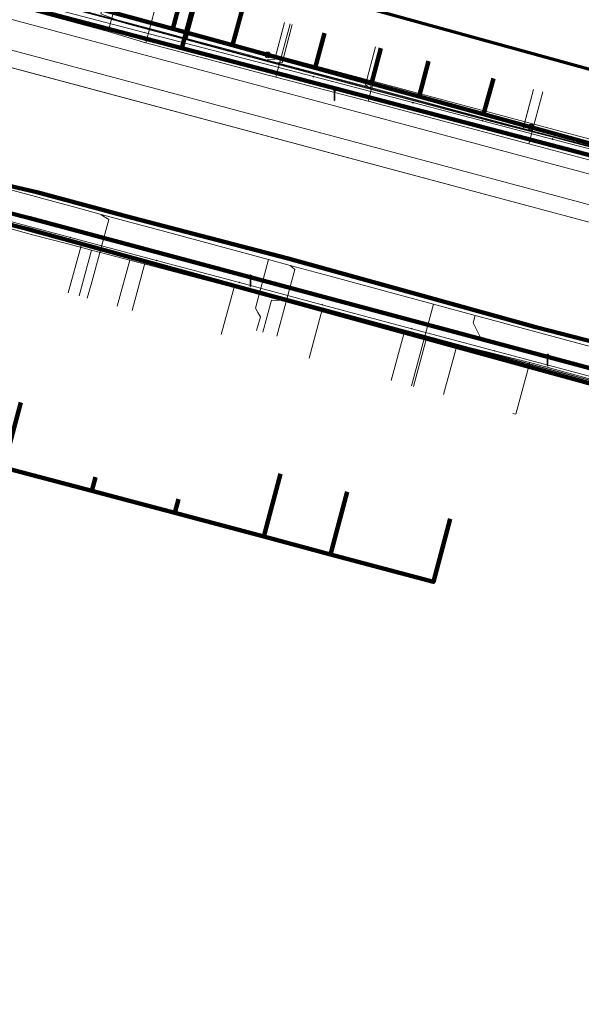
# Model space of a CAD drawing. Extents: x 152558 to 154479, y 462974 to 463683.
# Tile 255 of 638: x 153537 to 153577, y 463461 to 463531. Entities that reach past the tile are written whole.
import ezdxf
from ezdxf.lldxf.tags import DXFTag

# ---------------------------------------------------------------- set-up
doc = ezdxf.new("R2010")
doc.units = 0
doc.header["$LTSCALE"] = 0.2
doc.layers.get('0').update_dxf_attribs({"linetype": 'CONTINUOUS'})
for name, color, linetype, lineweight in [('B-RO-KL-DATA_COAXIAAL_17_ZIGGO BV-G', 90, 'KL-DATA-N', 18), ('B-RO-KL-DATA_COAXIAAL_7_ZIGGO BV-G', 90, 'KL-DATA-N', 18), ('B-RO-KL-DATA_DUCT_ZIGGO BV-G', 90, 'CONTINUOUS', 100), ('B-RO-KL-DATA_EUROFIBER NEDERLAND BV-G', 90, 'KL-DATA-N', 18), ('B-RO-KL-DATA_HULPSTUK_KPN BV-S', 90, 'CONTINUOUS', 25), ('B-RO-KL-DATA_HULPSTUK_ZIGGO BV-S', 90, 'CONTINUOUS', 25), ('B-RO-KL-DATA_KABELBED_KPN BV-G', 90, 'CONTINUOUS', 100), ('B-RO-KL-DATA_KABELBED_ZIGGO BV-G', 90, 'CONTINUOUS', 100), ('B-RO-KL-DATA_REGGEFIBER OPERATOR BV-G', 90, 'KL-DATA-N', 18), ('B-RO-KL-DATA_STEDIN NETBEHEER BV-G', 90, 'KL-DATA-N', 18), ('B-RO-KL-ET_LS_400 V_STEDIN NETBEHEER BV-G', 190, 'KL-LS-N', 18), ('B-RO-KL-ET_LS_GEMEENTE AMERSFOORT-S', 190, 'CONTINUOUS', 25), ('B-RO-KL-ET_MS_10 KV_STEDIN NETBEHEER BV-G', 130, 'KL-MS-N', 18), ('B-RO-KL-GAS_LD_KOPER_22_0.1 BAR_STEDIN NETBEHEER BV-G', 50, 'KL-GAS-LD-N', 18), ('B-RO-KL-GAS_LD_PE_32_0.1 BAR_STEDIN NETBEHEER BV-G', 50, 'KL-GAS-LD-N', 18), ('B-RO-KL-GAS_LD_PVC_110_0.1 BAR_STEDIN NETBEHEER BV-G', 50, 'KL-GAS-LD-N', 18), ('B-RO-KL-GAS_LD_PVC_160_0.1 BAR_STEDIN NETBEHEER BV-G', 50, 'KL-GAS-LD-N', 18), ('B-RO-KL-WATER_100_VITENS-G', 170, 'KL-WATER-N', 18), ('B-RO-KL-WATER_150_VITENS-G', 170, 'KL-WATER-N', 18), ('B-RO-KL-WATER_HULPSTUK_VITENS-S', 170, 'CONTINUOUS', 25), ('B-RO-OG-INFO_ORIENTATIEPOLYGOON-GV', 7, 'CONTINUOUS', 70)]:
    doc.layers.add(name, color=color, linetype=linetype, lineweight=lineweight)
doc.styles.add('NLCS-ISO', font='NLCS-ISO.ttf')
tags = doc.linetypes.add('KL-DATA-N', pattern='A,4,-1,[101,NLCS.SHX,S=0.5,R=0,X=0,Y=0],-1,4,-1,["D",Standard,S=1,R=0,X=-0.25,Y=-0.5],-1.5', length=12.5).pattern_tags.tags
tags[18] = DXFTag(74, 10)
tags = doc.linetypes.add('KL-GAS-LD-N', pattern='A,4,-1,[69,NLCS.SHX,S=0.5,R=0,X=0,Y=0],-1,4,-1,["L",Standard,S=1,R=0,X=0.25,Y=-0.5],-2', length=13).pattern_tags.tags
tags[18] = DXFTag(74, 10)
tags = doc.linetypes.add('KL-LS-N', pattern='A,4,-1,[103,NLCS.SHX,S=0.75,R=0,X=0,Y=0],-1,4,-1,["L",Standard,S=1,R=0,X=0,Y=-0.5],-2', length=13).pattern_tags.tags
tags[18] = DXFTag(74, 10)
tags = doc.linetypes.add('KL-MS-N', pattern='A,4,-1,[103,NLCS.SHX,S=0.75,R=0,X=0,Y=0],-1,4,-1,["M",Standard,S=1,R=0,X=0,Y=-0.5],-2', length=13).pattern_tags.tags
tags[18] = DXFTag(74, 10)
doc.linetypes.add('KL-WATER-N', pattern='A,7,-0.5,[168,NLCS.SHX,S=0.75,R=0,X=0.75,Y=0],-2', length=9.5)

# ---------------------------------------------------------------- blocks, each defined once
blk = doc.blocks.new('SKL-WTB_HULP_OVERLENGTE-SO')
at = {"color": 0, "linetype": 'ByBlock', "lineweight": 18}
for centre, radius in [((0, 0), 1), ((-0.42, 0), 0.417), ((0.42, 0), 0.417)]:
    blk.add_circle(centre, radius, dxfattribs=at)
at = {"color": 0, "linetype": 'ByBlock', "lineweight": 18, "style": 'NLCS-ISO', "flags": 1}
for tag, p in [('TYPE', (1.5, 0)), ('OMSCHRIJVING', (1.5, -3)), ('LABEL', (1.5, -1.5))]:
    blk.add_attdef(tag, p, '', height=1, dxfattribs=at)
blk = doc.blocks.new('SKL-WTB_HULP_OVERIG-SO')
at = {"color": 0, "linetype": 'ByBlock', "lineweight": 18}
for points in [[(-0.14, 0.14), (0.14, -0.14)], [(0.14, 0.14), (-0.14, -0.14)]]:
    blk.add_lwpolyline(points, dxfattribs=at)
at = {"color": 0, "linetype": 'ByBlock', "lineweight": 18, "style": 'NLCS-ISO', "flags": 1}
for tag, p in [('TYPE', (1.5, 0)), ('OMSCHRIJVING', (1.5, -3)), ('LABEL', (1.5, -1.5))]:
    blk.add_attdef(tag, p, '', height=1, dxfattribs=at)
blk = doc.blocks.new('SKL-WTB_HULP_MOF-SO')
at = {"linetype": 'ByBlock', "lineweight": 18}
h = blk.add_hatch(color=0, dxfattribs=at)
h.dxf.hatch_style = 1
h.paths.add_polyline_path([(-0.5625, 0, 1), (0.5625, 0, 1)])
at = {"color": 0, "linetype": 'ByBlock', "lineweight": 18}
blk.add_circle((0, 0), 0.5625, dxfattribs=at)
at = {"color": 0, "linetype": 'ByBlock', "lineweight": 18, "style": 'NLCS-ISO', "flags": 1}
for tag, p in [('TYPE', (1.5, 0)), ('OMSCHRIJVING', (1.5, -3)), ('LABEL', (1.5, -1.5))]:
    blk.add_attdef(tag, p, '', height=1, dxfattribs=at)
blk = doc.blocks.new('SKL-ET_LS_MAST-SO')
for p, q in [((-0.05, 2.07), (0.05, 2.07)), ((-0.05, -2), (0.05, -2))]:
    blk.add_line(p, q)
for points in [[(-0.18, 1.76), (-0.22, 1.76), (-0.22, 1.84), (-0.18, 1.84), (-0.18, 1.79)], [(-0.18, 1.49), (-0.22, 1.49), (-0.22, 1.57), (-0.18, 1.57), (-0.18, 1.52)], [(-0.18, 1.79), (-0.05, 1.79)], [(-0.18, 1.76), (-0.05, 1.76)], [(-0.18, 1.52), (-0.05, 1.52)], [(-0.18, 1.49), (-0.05, 1.49)], [(-0.05, -2), (-0.05, 2.07)], [(0.05, -2), (0.05, 2.07)], [(0.18, 1.92), (0.05, 1.92)], [(0.18, 1.89), (0.05, 1.89)], [(0.18, 1.66), (0.05, 1.66)], [(0.18, 1.63), (0.05, 1.63)], [(0.18, 1.39), (0.05, 1.39)], [(0.18, 1.36), (0.05, 1.36)], [(0.18, 1.89), (0.22, 1.89), (0.22, 1.97), (0.18, 1.97), (0.18, 1.92)], [(0.18, 1.63), (0.22, 1.63), (0.22, 1.71), (0.18, 1.71), (0.18, 1.66)], [(0.18, 1.36), (0.22, 1.36), (0.22, 1.44), (0.18, 1.44), (0.18, 1.39)]]:
    blk.add_lwpolyline(points)

msp = doc.modelspace()

# ---------------------------------------------------------------- linework, layer by layer
at = {"layer": 'B-RO-KL-DATA_COAXIAAL_17_ZIGGO BV-G', "flags": 128}
msp.add_lwpolyline([(153460.543, 463559.799), (153460.36, 463559.108), (153460.146, 463558.302), (153459.007, 463554.013), (153461.277, 463553.535), (153462.96, 463553.181), (153465.008, 463552.636), (153468.737, 463551.748), (153465.008, 463552.636), (153462.96, 463553.181), (153468.737, 463551.748), (153500, 463543.431), (153534.946, 463533.938), (153539.861, 463532.588), (153548.009, 463530.349), (153552.228, 463529.19), (153554.713, 463528.508), (153558.063, 463527.588), (153562.045, 463526.494), (153565.421, 463525.566), (153569.987, 463524.312), (153573.332, 463523.393), (153579.649, 463521.657), (153582.8, 463520.792), (153584.722, 463520.292), (153592.754, 463518.204), (153599.798, 463516.373), (153606.598, 463514.606), (153613.365, 463512.847), (153619.54, 463511.242), (153621.618, 463510.702), (153631.406, 463508.131), (153639.896, 463505.901), (153641.54, 463505.469), (153640.046, 463500), (153637.218, 463489.648), (153647.3, 463486.861), (153656.665, 463484.439), (153661.594, 463483.165), (153667.703, 463481.586), (153673.812, 463480.006), (153680.615, 463478.247), (153682.664, 463477.717), (153685.747, 463476.912), (153695.49, 463473.95), (153697.064, 463473.539), (153697.462, 463473.435), (153697.741, 463473.362), (153697.779, 463473.352), (153704.065, 463471.708), (153708.833, 463470.461), (153710.32, 463470.072), (153711.073, 463469.875), (153713.316, 463469.289), (153713.355, 463469.439), (153718.535, 463468.148), (153720.185, 463467.737), (153721.096, 463467.51), (153721.874, 463467.316), (153721.915, 463467.303), (153723.423, 463466.848), (153723.494, 463466.826), (153728.027, 463465.704), (153731.055, 463464.954), (153731.49, 463464.846), (153735.499, 463463.854), (153735.673, 463463.756), (153735.831, 463463.635), (153735.972, 463463.493), (153736.092, 463463.334), (153736.653, 463463.187), (153736.734, 463463.165), (153737.435, 463462.982), (153737.751, 463462.899), (153737.708, 463462.736), (153737.743, 463462.727), (153737.68, 463462.485), (153737.649, 463462.364), (153737.617, 463462.243), (153737.459, 463461.635), (153737.528, 463461.622)], dxfattribs=at)
at = {"layer": 'B-RO-KL-DATA_COAXIAAL_7_ZIGGO BV-G', "flags": 128}
for points in [[(153632.428, 463511.935), (153631.406, 463508.131), (153621.618, 463510.702), (153619.54, 463511.242), (153613.365, 463512.847), (153606.598, 463514.606), (153599.798, 463516.373), (153592.754, 463518.204), (153584.722, 463520.292), (153582.8, 463520.792), (153579.649, 463521.657), (153573.332, 463523.393), (153569.987, 463524.312), (153565.421, 463525.566), (153562.045, 463526.494), (153558.063, 463527.588), (153558.736, 463530.038)], [(153632.428, 463511.935), (153631.406, 463508.131), (153621.618, 463510.702), (153619.54, 463511.242), (153613.365, 463512.847), (153606.598, 463514.606), (153599.798, 463516.373), (153592.754, 463518.204), (153584.722, 463520.292), (153582.8, 463520.792), (153579.649, 463521.657), (153573.332, 463523.393), (153569.987, 463524.312), (153565.421, 463525.566), (153566.091, 463528.061)], [(153632.428, 463511.935), (153631.406, 463508.131), (153621.618, 463510.702), (153619.54, 463511.242), (153613.365, 463512.847), (153606.598, 463514.606), (153599.798, 463516.373), (153592.754, 463518.204), (153584.722, 463520.292), (153582.8, 463520.792), (153579.649, 463521.657), (153573.332, 463523.393), (153569.987, 463524.312), (153570.678, 463526.828)], [(153502.102, 463497.544), (153502.531, 463496.375), (153505.359, 463499.416), (153511.846, 463493.496), (153519.639, 463485.693), (153529.607, 463495.649), (153530.953, 463500.702), (153536.041, 463499.347), (153537.263, 463503.936)], [(153502.102, 463497.544), (153502.531, 463496.375), (153505.359, 463499.416), (153511.846, 463493.496), (153519.639, 463485.693), (153529.607, 463495.649), (153530.953, 463500.702), (153536.041, 463499.347), (153542.29, 463497.683), (153548.142, 463496.125), (153554.431, 463494.45), (153559.164, 463493.189), (153560.346, 463497.628)], [(153502.102, 463497.544), (153502.531, 463496.375), (153505.359, 463499.416), (153511.846, 463493.496), (153519.639, 463485.693), (153529.607, 463495.649), (153530.953, 463500.702), (153536.041, 463499.347), (153542.29, 463497.683), (153542.55, 463498.656)], [(153567.623, 463495.699), (153566.439, 463491.252), (153559.164, 463493.189), (153554.431, 463494.45), (153548.142, 463496.125), (153542.29, 463497.683), (153536.041, 463499.347), (153530.953, 463500.702), (153529.607, 463495.649), (153519.639, 463485.693), (153511.846, 463493.496), (153505.359, 463499.416), (153502.531, 463496.375), (153502.102, 463497.544)], [(153548.404, 463497.107), (153548.142, 463496.125), (153542.29, 463497.683), (153536.041, 463499.347), (153530.953, 463500.702), (153529.607, 463495.649), (153519.639, 463485.693), (153511.846, 463493.496), (153505.359, 463499.416), (153502.531, 463496.375), (153502.102, 463497.544)], [(153502.102, 463497.544), (153502.531, 463496.375), (153505.359, 463499.416), (153511.846, 463493.496), (153519.639, 463485.693), (153529.607, 463495.649), (153530.953, 463500.702), (153536.041, 463499.347), (153542.29, 463497.683), (153548.142, 463496.125), (153554.431, 463494.45), (153555.614, 463498.892)]]:
    msp.add_lwpolyline(points, dxfattribs=at)
at = {"layer": 'B-RO-KL-DATA_DUCT_ZIGGO BV-G', "flags": 128}
for points in [[(153704.065, 463471.708), (153697.779, 463473.352), (153695.49, 463473.95), (153685.747, 463476.912), (153680.615, 463478.247), (153673.812, 463480.006), (153667.703, 463481.586), (153661.594, 463483.165), (153656.665, 463484.439), (153647.3, 463486.861), (153637.218, 463489.648), (153636.424, 463489.867), (153617.456, 463495.112), (153617.377, 463494.828), (153597.387, 463499.984), (153597.438, 463499.818), (153590.04, 463501.828), (153537.693, 463516.201), (153526.197, 463519.103)], [(153704.065, 463471.708), (153697.779, 463473.352), (153695.49, 463473.95), (153685.747, 463476.912), (153680.615, 463478.247), (153673.812, 463480.006), (153667.703, 463481.586), (153661.594, 463483.165), (153656.665, 463484.439), (153647.3, 463486.861), (153637.218, 463489.648), (153636.424, 463489.867), (153635.898, 463489.548), (153634.549, 463489.92), (153629.082, 463491.428), (153619.326, 463494.325), (153617.377, 463494.828), (153597.387, 463499.984), (153597.438, 463499.818), (153590.04, 463501.828), (153537.693, 463516.201), (153526.197, 463519.103)], [(153526.197, 463519.103), (153537.693, 463516.201), (153590.04, 463501.828), (153597.438, 463499.818), (153597.387, 463499.984), (153617.377, 463494.828), (153619.326, 463494.325), (153629.082, 463491.428), (153634.549, 463489.92), (153635.898, 463489.548), (153636.424, 463489.867), (153637.218, 463489.648), (153647.3, 463486.861), (153656.665, 463484.439), (153661.594, 463483.165), (153667.703, 463481.586), (153673.812, 463480.006), (153680.615, 463478.247), (153685.747, 463476.912), (153695.49, 463473.95), (153697.779, 463473.352), (153704.065, 463471.708)], [(153526.197, 463519.103), (153537.693, 463516.201), (153590.04, 463501.828), (153597.438, 463499.818), (153597.387, 463499.984), (153617.377, 463494.828), (153619.326, 463494.325), (153629.082, 463491.428), (153634.549, 463489.92), (153635.898, 463489.548), (153636.424, 463489.867), (153637.218, 463489.648), (153647.3, 463486.861), (153656.665, 463484.439), (153661.594, 463483.165), (153667.703, 463481.586), (153673.812, 463480.006), (153680.615, 463478.247), (153685.747, 463476.912), (153695.49, 463473.95), (153697.779, 463473.352), (153704.065, 463471.708)], [(153526.197, 463519.103), (153537.693, 463516.201), (153590.04, 463501.828), (153597.438, 463499.818), (153597.387, 463499.984), (153617.377, 463494.828), (153619.326, 463494.325), (153629.082, 463491.428), (153634.549, 463489.92), (153635.898, 463489.548), (153636.424, 463489.867), (153637.218, 463489.648), (153647.3, 463486.861), (153656.665, 463484.439), (153661.594, 463483.165), (153667.703, 463481.586), (153673.812, 463480.006), (153680.615, 463478.247), (153685.747, 463476.912), (153695.49, 463473.95), (153697.779, 463473.352), (153704.065, 463471.708)], [(153704.065, 463471.708), (153697.779, 463473.352), (153695.49, 463473.95), (153685.747, 463476.912), (153680.615, 463478.247), (153673.812, 463480.006), (153667.703, 463481.586), (153661.594, 463483.165), (153656.665, 463484.439), (153647.3, 463486.861), (153637.218, 463489.648), (153636.424, 463489.867), (153635.898, 463489.548), (153634.549, 463489.92), (153629.082, 463491.428), (153619.326, 463494.325), (153617.377, 463494.828), (153597.387, 463499.984), (153597.438, 463499.818), (153590.04, 463501.828), (153537.693, 463516.201), (153526.197, 463519.103)], [(153526.197, 463519.103), (153537.693, 463516.201), (153590.04, 463501.828), (153597.438, 463499.818), (153597.387, 463499.984), (153617.377, 463494.828), (153617.456, 463495.112), (153636.424, 463489.867), (153637.218, 463489.648), (153647.3, 463486.861), (153656.665, 463484.439), (153661.594, 463483.165), (153667.703, 463481.586), (153673.812, 463480.006), (153680.615, 463478.247), (153685.747, 463476.912), (153695.49, 463473.95), (153697.779, 463473.352), (153704.065, 463471.708)], [(153704.065, 463471.708), (153697.779, 463473.352), (153695.49, 463473.95), (153685.747, 463476.912), (153680.615, 463478.247), (153673.812, 463480.006), (153667.703, 463481.586), (153661.594, 463483.165), (153656.665, 463484.439), (153647.3, 463486.861), (153637.218, 463489.648), (153636.424, 463489.867), (153635.898, 463489.548), (153634.549, 463489.92), (153629.082, 463491.428), (153619.326, 463494.325), (153617.377, 463494.828), (153597.387, 463499.984), (153597.438, 463499.818), (153590.04, 463501.828), (153537.693, 463516.201), (153526.197, 463519.103)], [(153704.065, 463471.708), (153697.779, 463473.352), (153695.49, 463473.95), (153685.747, 463476.912), (153680.615, 463478.247), (153673.812, 463480.006), (153667.703, 463481.586), (153661.594, 463483.165), (153656.665, 463484.439), (153647.3, 463486.861), (153637.218, 463489.648), (153636.424, 463489.867), (153635.898, 463489.548), (153634.549, 463489.92), (153629.082, 463491.428), (153619.326, 463494.325), (153617.377, 463494.828), (153597.387, 463499.984), (153597.438, 463499.818), (153590.04, 463501.828), (153537.693, 463516.201), (153526.197, 463519.103)], [(153704.065, 463471.708), (153697.779, 463473.352), (153695.49, 463473.95), (153685.747, 463476.912), (153680.615, 463478.247), (153673.812, 463480.006), (153667.703, 463481.586), (153661.594, 463483.165), (153656.665, 463484.439), (153647.3, 463486.861), (153637.218, 463489.648), (153636.424, 463489.867), (153635.898, 463489.548), (153634.549, 463489.92), (153629.082, 463491.428), (153619.326, 463494.325), (153617.377, 463494.828), (153597.387, 463499.984), (153597.438, 463499.818), (153590.04, 463501.828), (153537.693, 463516.201), (153526.197, 463519.103)], [(153704.065, 463471.708), (153697.779, 463473.352), (153695.49, 463473.95), (153685.747, 463476.912), (153680.615, 463478.247), (153673.812, 463480.006), (153667.703, 463481.586), (153661.594, 463483.165), (153656.665, 463484.439), (153647.3, 463486.861), (153637.218, 463489.648), (153636.424, 463489.867), (153635.898, 463489.548), (153634.549, 463489.92), (153629.082, 463491.428), (153619.326, 463494.325), (153617.377, 463494.828), (153597.387, 463499.984), (153597.438, 463499.818), (153590.04, 463501.828), (153537.693, 463516.201), (153526.197, 463519.103)]]:
    msp.add_lwpolyline(points, dxfattribs=at)
at = {"layer": 'B-RO-KL-DATA_EUROFIBER NEDERLAND BV-G', "flags": 128}
msp.add_lwpolyline([(153121.5, 463384.9), (153118.7, 463385.3), (153112.3, 463387), (153111.1, 463387.4), (153110.2, 463388.1), (153110.6, 463390.3), (153112.1, 463396.3), (153113.1, 463402.8), (153113.3, 463406.2), (153112.9, 463407.3), (153112.9, 463413.6), (153112, 463421.3), (153109.9, 463428.3), (153107.1, 463435.7), (153103.8, 463442.4), (153099.1, 463449.1), (153096, 463452.3), (153095, 463454.7), (153091.2, 463458.4), (153090.7, 463459.4), (153088.4, 463461), (153067.9, 463474.2), (153053.1, 463483.3), (153038.5, 463492.6), (153043.8, 463501), (153043.8, 463501.4), (153037.9, 463505.5), (153029.7, 463510.5), (153009.1, 463523.3), (153002.1, 463528), (152977.7, 463543.5), (152974.3, 463546.2), (152971.2, 463550.5), (152969, 463555.7), (152968.3, 463559.4), (152966.8, 463570.2), (152964.1, 463591.5), (152962.6, 463604.2), (152960.9, 463617.6), (152960.6, 463619.3), (152959.2, 463630.8), (152957.4, 463644.6), (152957.3, 463646.4), (152961.1, 463649), (152966, 463650.4), (152979, 463654.6), (152994.9, 463659.6), (152998.1, 463658.9), (153005.8, 463659.7), (153008.3, 463661), (153013.2, 463661.1), (153014.8, 463661.3), (153017.6, 463662.4), (153026.3, 463662.8), (153030.7, 463662.6), (153037.6, 463661.8), (153046.8, 463660.4), (153057.3, 463657.7), (153068.9, 463653.5), (153083.7, 463647.9), (153094.5, 463643.5), (153097.3, 463642.9), (153103.9, 463640.4), (153111.5, 463636.9), (153126.6, 463631.2), (153152.7, 463621), (153154.4, 463620.5), (153156.3, 463619.7), (153157.9, 463618.3), (153158.4, 463617.1), (153158, 463614.3), (153158, 463614), (153158.3, 463613.7), (153163.5, 463612.2), (153164.6, 463612.6), (153165.6, 463614.8), (153167, 463615.6), (153168.6, 463615.3), (153187.9, 463610), (153271.4, 463587.6), (153289.4, 463583), (153318.1, 463575.1), (153319.2, 463574.9), (153319.4, 463573.8), (153318.8, 463570), (153319.2, 463569.4), (153320, 463569.1), (153326.4, 463567.3), (153327, 463568.4), (153327.6, 463571.1), (153329, 463572.2), (153329.4, 463572.2), (153356.9, 463564.7), (153365.6, 463562.5), (153366, 463562.5), (153368.7, 463561.9), (153371.2, 463561), (153372.2, 463560.9), (153381.9, 463558.3), (153386.8, 463556.9), (153429.8, 463545.3), (153435.7, 463543.5), (153486.6, 463529.8), (153500.6, 463525.9), (153520.2, 463521), (153578.3, 463505.3), (153611.1, 463496.7), (153617.8, 463494.8), (153679.4, 463478.2), (153685.9, 463476.3), (153687.1, 463475), (153687.5, 463473.8), (153686.8, 463471.6), (153686.4, 463469.8), (153686.8, 463469.3), (153687.4, 463470.1), (153687.5, 463472.1), (153692.084, 463495.773)], dxfattribs=at)
at = {"layer": 'B-RO-KL-DATA_KABELBED_KPN BV-G', "flags": 128}
for points in [[(153534.594, 463532.686), (153548.647, 463528.993), (153579.546, 463520.872), (153579.747, 463520.819), (153582.601, 463520.069), (153625.41, 463508.381), (153628.348, 463507.621)], [(153548.647, 463528.993), (153549.577, 463532.5)], [(153685.074, 463477.601), (153682.79, 463478.201), (153673.235, 463480.736), (153629.797, 463492.263), (153620.769, 463494.698), (153615.136, 463496.217), (153601.12, 463500), (153590.076, 463502.98), (153537.903, 463516.973), (153520.871, 463521.268), (153500.281, 463526.798), (153500, 463526.873), (153491.802, 463529.075), (153490.368, 463529.46), (153489.22, 463529.768)], [(153499.998, 463529.05), (153500.091, 463529.026), (153508.556, 463525.468), (153513.696, 463525.856), (153522.452, 463522.938), (153531.955, 463520.28), (153538.395, 463518.808), (153545.123, 463516.999), (153556.152, 463514.12), (153573.673, 463509.251), (153589.386, 463505.238), (153596.692, 463503.373), (153605.758, 463501.058), (153608.654, 463500.27)]]:
    msp.add_lwpolyline(points, dxfattribs=at)
at = {"layer": 'B-RO-KL-DATA_KABELBED_ZIGGO BV-G', "flags": 128}
for points in [[(153548.655, 463532.753), (153548.009, 463530.349)], [(153548.009, 463530.349), (153539.861, 463532.588)], [(153552.228, 463529.19), (153552.893, 463531.609)], [(153552.228, 463529.19), (153548.009, 463530.349)], [(153558.063, 463527.588), (153558.736, 463530.038)], [(153554.713, 463528.508), (153552.228, 463529.19)], [(153562.711, 463528.974), (153562.045, 463526.494)], [(153558.063, 463527.588), (153554.713, 463528.508)], [(153566.091, 463528.061), (153565.421, 463525.566)], [(153562.045, 463526.494), (153558.063, 463527.588)], [(153565.421, 463525.566), (153562.045, 463526.494)], [(153569.987, 463524.312), (153570.678, 463526.828)], [(153569.987, 463524.312), (153565.421, 463525.566)], [(153573.332, 463523.393), (153569.987, 463524.312)], [(153579.649, 463521.657), (153573.332, 463523.393)], [(153526.197, 463519.103), (153537.693, 463516.201), (153590.04, 463501.828)], [(153537.263, 463503.936), (153536.041, 463499.347)], [(153542.29, 463497.683), (153536.041, 463499.347)], [(153542.55, 463498.656), (153542.29, 463497.683)], [(153555.614, 463498.892), (153554.431, 463494.45)], [(153548.142, 463496.125), (153542.29, 463497.683)], [(153560.346, 463497.628), (153559.164, 463493.189)], [(153548.404, 463497.107), (153548.142, 463496.125)], [(153554.431, 463494.45), (153548.142, 463496.125)], [(153567.623, 463495.699), (153566.439, 463491.252), (153559.164, 463493.189)], [(153559.164, 463493.189), (153554.431, 463494.45)]]:
    msp.add_lwpolyline(points, dxfattribs=at)
at = {"layer": 'B-RO-KL-DATA_REGGEFIBER OPERATOR BV-G', "flags": 128}
for points in [[(153140, 463381), (153138.4, 463380.7), (153121.4, 463384.1), (153118.7, 463385.3), (153117.1, 463385.7), (153112.3, 463387), (153111.1, 463387.4), (153110.2, 463388.1), (153110.6, 463390.3), (153112.1, 463396.3), (153112.9, 463401.5), (153113.1, 463402.8), (153113.3, 463406.2), (153112.9, 463407.3), (153112.9, 463411.3), (153112.9, 463413.6), (153112, 463421.3), (153109.9, 463428.3), (153107.4, 463434.8), (153107.1, 463435.7), (153103.8, 463442.4), (153103.5, 463442.9), (153099.1, 463449.1), (153096.6, 463452.6), (153095, 463454.7), (153092.7, 463456.9), (153091.2, 463458.4), (153090.7, 463459.4), (153088.4, 463461), (153082.5, 463464.8), (153082.1, 463465.1), (153076.7, 463468.6), (153069.4, 463473.2), (153067.6, 463473.8), (153060.6, 463478.7), (153053.1, 463483.3), (153044.5, 463488.8), (153038.5, 463492.6), (153038.9, 463493.3), (153043.2, 463500), (153043.8, 463501), (153043.8, 463501.4), (153040.5, 463503.7), (153037.9, 463505.5), (153029.7, 463510.5), (153009.1, 463523.3), (153002.1, 463528), (152991.4, 463534.8), (152977.7, 463543.5), (152974.3, 463546.2), (152971.2, 463550.5), (152969, 463555.7), (152968.3, 463559.4), (152966.8, 463570.2), (152966.5, 463572.7), (152966, 463577), (152965.4, 463581.3), (152964.9, 463585.6), (152964.4, 463589.9), (152964.1, 463591.5), (152962.6, 463604.2), (152960.7, 463618.5), (152960.6, 463619.3), (152959.1, 463631.7), (152958.8, 463633.6), (152957.4, 463644.6), (152957.4, 463645.5), (152957.3, 463646.4), (152957.8, 463646.6), (152959.3, 463646.9), (152959.9, 463647), (152960.4, 463646.6), (152960.4, 463646.9), (152960.4, 463648.3), (152961.1, 463649), (152966, 463650.4), (152979, 463654.6), (152994.9, 463659.6), (152996, 463659.4), (152998.1, 463658.9), (153003.5, 463659.5), (153005.8, 463659.7), (153008.3, 463661), (153013.2, 463661.1), (153014.8, 463661.3), (153017.6, 463662.4), (153026.3, 463662.8), (153030.8, 463662.5), (153037.6, 463661.8), (153046.8, 463660.4), (153057.3, 463657.7), (153063.3, 463655.5), (153083.7, 463647.9), (153094.5, 463643.5), (153096.2, 463643.1), (153097.3, 463642.9), (153098.1, 463642.6), (153103.9, 463640.4), (153106.4, 463639.2), (153113, 463636.4), (153130.3, 463629.7), (153146.5, 463623.4), (153152.7, 463621), (153154.4, 463620.5), (153156.3, 463619.7), (153156.6, 463619.4), (153157.9, 463618.3), (153158.4, 463617.1), (153158, 463614.3), (153158, 463614), (153158.3, 463613.7), (153163.5, 463612.2), (153164.6, 463612.6), (153165.6, 463614.8), (153167, 463615.6), (153168.6, 463615.3), (153187.9, 463610), (153209.5, 463604.2), (153244.2, 463594.8), (153247.7, 463593.9), (153272.9, 463587.2), (153287.4, 463583.5), (153310.9, 463577.1), (153318.1, 463575.1), (153319.2, 463574.9), (153319.4, 463573.8), (153319, 463571.1), (153318.8, 463570), (153319.2, 463569.4), (153320, 463569.1), (153325.9, 463567.4), (153326.4, 463567.3), (153326.7, 463567.9), (153327, 463568.4), (153327.6, 463571.1), (153329, 463572.2), (153329.4, 463572.2), (153331.9, 463571.6), (153353.8, 463565.6), (153365.6, 463562.5), (153366, 463562.5), (153368.7, 463561.9), (153371.2, 463561), (153372.2, 463560.9), (153381.9, 463558.3), (153386.8, 463556.9), (153387.6, 463556.7), (153411.5, 463550.2), (153432.6, 463544.5), (153435.7, 463543.5), (153444.9, 463541), (153459.6, 463537.1), (153486.6, 463529.8), (153494.7, 463527.5), (153500.6, 463525.9), (153520.2, 463521), (153536.3, 463516.6), (153578.3, 463505.3), (153611.1, 463496.7), (153617.8, 463494.8), (153629.3, 463491.7), (153642.5, 463488.1), (153659.8, 463483.5), (153679.4, 463478.2), (153685.9, 463476.3), (153687.1, 463475), (153687.5, 463473.8), (153686.8, 463471.8), (153686.8, 463471.6), (153686.4, 463469.8), (153686.8, 463469.3), (153687.4, 463470.1), (153687.5, 463472.1), (153692.127, 463495.761)], [(153326.396, 463567.308), (153326.742, 463567.867), (153326.964, 463568.38), (153327.637, 463571.139), (153329.002, 463572.153), (153329.369, 463572.22), (153331.853, 463571.569), (153353.834, 463565.572), (153365.559, 463562.476), (153366.008, 463562.501), (153368.674, 463561.901), (153371.164, 463560.977), (153372.201, 463560.857), (153381.856, 463558.294), (153386.767, 463556.909), (153387.643, 463556.672), (153411.517, 463550.236), (153432.619, 463544.466), (153435.699, 463543.548), (153444.921, 463541.03), (153459.6, 463537.129), (153486.624, 463529.81), (153494.661, 463527.511), (153500.641, 463525.899), (153520.178, 463521.018), (153536.299, 463516.561), (153578.259, 463505.294), (153611.112, 463496.701), (153617.773, 463494.781), (153629.293, 463491.718), (153642.495, 463488.08), (153659.826, 463483.533), (153679.376, 463478.154), (153685.945, 463476.294), (153687.121, 463475.025), (153687.507, 463473.843), (153686.84, 463471.798), (153686.799, 463471.613)], [(153543.434, 463530.15), (153532.646, 463533.081), (153533.498, 463536.312)], [(153543.434, 463530.15), (153544.437, 463533.882)], [(153546.087, 463529.366), (153547.108, 463533.164)], [(153555.287, 463526.931), (153556.298, 463530.693)], [(153546.087, 463529.366), (153546.098, 463529.35), (153543.434, 463530.15)], [(153546.087, 463529.366), (153555.287, 463526.931)], [(153561.827, 463525.237), (153562.822, 463528.939)], [(153555.287, 463526.931), (153561.827, 463525.237)], [(153573.172, 463522.218), (153574.16, 463525.891)], [(153561.827, 463525.237), (153573.172, 463522.218)], [(153573.172, 463522.218), (153578.479, 463520.805), (153579.451, 463524.422)], [(153509.89, 463522.693), (153510.118, 463523.463), (153513.537, 463522.554), (153513.611, 463522.534), (153519.439, 463520.983), (153541.542, 463515.113), (153546.086, 463513.938), (153552.385, 463512.259), (153558.576, 463510.517), (153564.39, 463508.947), (153573.243, 463506.759), (153596.636, 463500.387), (153597.771, 463500.169), (153599.926, 463492.747), (153601.481, 463488.126), (153602.97, 463483.112), (153603.855, 463480.574), (153603.783, 463479.678), (153604.552, 463478.973), (153607.619, 463476.334), (153607.892, 463476.125)], [(153519.439, 463520.983), (153541.542, 463515.113)], [(153540.609, 463511.679), (153541.542, 463515.113)], [(153541.542, 463515.113), (153546.086, 463513.938)], [(153545.139, 463510.449), (153546.086, 463513.938)], [(153546.086, 463513.938), (153552.385, 463512.259)], [(153551.43, 463508.741), (153552.385, 463512.259)], [(153552.385, 463512.259), (153558.576, 463510.517)], [(153557.642, 463507.076), (153558.576, 463510.517)], [(153558.576, 463510.517), (153564.39, 463508.947)], [(153563.454, 463505.498), (153564.39, 463508.947)], [(153564.39, 463508.947), (153573.243, 463506.759)], [(153572.043, 463503.166), (153572.252, 463503.109), (153573.243, 463506.759)], [(153573.243, 463506.759), (153596.636, 463500.387)]]:
    msp.add_lwpolyline(points, dxfattribs=at)
at = {"layer": 'B-RO-KL-DATA_STEDIN NETBEHEER BV-G', "flags": 128}
for points in [[(154241.663, 463272.775), (154240.779, 463273.319), (154238.716, 463275.312), (154219.28, 463297.994), (154209.469, 463309.481), (154205.844, 463312.881), (154202.281, 463315.87), (154197.657, 463319.445), (154195.282, 463321.202), (154168.159, 463335.795), (154154.035, 463339.957), (154153.41, 463340.426), (154153.097, 463341.129), (154153.097, 463341.715), (154155.16, 463351.571), (154153.857, 463351.607), (154153.071, 463351.777), (154152.269, 463351.826), (154143.433, 463353.101), (154139.353, 463354.145), (154133.483, 463355.941), (154111.247, 463365.15), (154102.91, 463369.317), (154098.034, 463371.285), (154083.4, 463376.845), (154070.391, 463380.933), (154042.913, 463389.369), (154000, 463402.641), (153971.113, 463411.354), (153951.788, 463417.517), (153936.83, 463421.583), (153912.116, 463429.29), (153901.725, 463431.913), (153899.74, 463432.245), (153897.717, 463432.796), (153892.884, 463431.796), (153879.879, 463435.343), (153872.535, 463437.292), (153870.878, 463438.371), (153868.804, 463439.134), (153866.524, 463438.937), (153834.598, 463447.402), (153819.304, 463451.731), (153785.875, 463460.819), (153738.066, 463474.273), (153704.153, 463482.996), (153640.722, 463500), (153619.302, 463505.321), (153578.059, 463516.512), (153523.566, 463531.081), (153512.661, 463534.039), (153484.716, 463541.417), (153458.418, 463548.696), (153457.352, 463553.635), (153413.527, 463565.319), (153389.742, 463571.84), (153370.691, 463576.739), (153320.778, 463590.118), (153286.029, 463599.544), (153248.965, 463609.62), (153211.671, 463619.676), (153176.869, 463628.98), (153157.188, 463635.289), (153111.754, 463653.166), (153096.88, 463659.382), (153091.537, 463661.836)], [(153955.961, 463418.375), (153952.326, 463419.494), (153937.447, 463423.85), (153919.554, 463429.648), (153894.54, 463437.133), (153836.031, 463452.712), (153820.669, 463456.749), (153787.289, 463465.927), (153763.353, 463472.231), (153739.302, 463478.912), (153705.44, 463487.828), (153685.861, 463493.176), (153684.756, 463494.085), (153645.118, 463504.529), (153582.945, 463521.323), (153579.539, 463522.017), (153534.943, 463533.939), (153503.696, 463542.348), (153473.263, 463550.442)], [(153687.018, 463490.494), (153674.123, 463492.986), (153644.433, 463502.021), (153625.012, 463507.084), (153620.275, 463507.958), (153588.811, 463516.308), (153588.029, 463517.247), (153582.29, 463518.911), (153578.916, 463519.699), (153534.32, 463531.621), (153522.275, 463535.046)]]:
    msp.add_lwpolyline(points, dxfattribs=at)
at = {"layer": 'B-RO-KL-ET_LS_400 V_STEDIN NETBEHEER BV-G', "flags": 128}
for points in [[(153609.223, 463513.496), (153582.654, 463520.315), (153579.396, 463521.486), (153574.714, 463522.738), (153503.537, 463541.769), (153491.44, 463545.074), (153478.877, 463548.42), (153474.368, 463531.907)], [(153533.857, 463539.526), (153533.126, 463536.809), (153532.624, 463534.042), (153538.52, 463532.465), (153539.389, 463532.233), (153543.083, 463531.245), (153543.855, 463531.039), (153547.419, 463530.086), (153548.965, 463529.673), (153553.518, 463528.456), (153554.68, 463528.145), (153561.985, 463526.192), (153564.532, 463525.511), (153570.382, 463523.947), (153572.781, 463523.306), (153577.414, 463522.067), (153578.83, 463521.689), (153579.409, 463521.534), (153582.666, 463520.363), (153594.541, 463517.316), (153599.714, 463515.988), (153606.522, 463514.241), (153611.695, 463512.913), (153612.027, 463512.828), (153612.803, 463512.629), (153613.967, 463512.33), (153614.876, 463512.097), (153617.745, 463511.361), (153618.503, 463511.166), (153627.467, 463508.865), (153628.726, 463508.542), (153629.229, 463508.47), (153629.736, 463508.486), (153630.232, 463508.592), (153630.701, 463508.784), (153631.129, 463509.056), (153631.503, 463509.399), (153631.81, 463509.802), (153632.04, 463510.253), (153632.564, 463512.231)], [(153555.911, 463530.797), (153555.215, 463528.209), (153554.685, 463528.164), (153554.68, 463528.145)], [(153562.731, 463528.964), (153562.601, 463528.481)], [(153562.601, 463528.481), (153561.985, 463526.192)], [(153573.522, 463526.063), (153572.781, 463523.306)], [(153623.936, 463495.702), (153596.381, 463502.859), (153593.048, 463503.725), (153590.711, 463504.34), (153571.314, 463509.574), (153570.186, 463509.879), (153569.396, 463510.092), (153566.448, 463510.887), (153565.469, 463511.151), (153559.122, 463512.864), (153556.31, 463513.623), (153554.778, 463514.036), (153553.278, 463514.441), (153547.434, 463516.018), (153542.944, 463517.23), (153541.338, 463517.663), (153531.109, 463520.424)], [(153542.223, 463512.277), (153543.473, 463516.88), (153542.939, 463517.211), (153542.944, 463517.23)], [(153554.022, 463510.295), (153553.846, 463510.602), (153554.778, 463514.036)], [(153555.37, 463508.633), (153556.644, 463513.325), (153556.31, 463513.623)], [(153541.961, 463511.312), (153542.223, 463512.277)], [(153565.141, 463506.076), (153566.448, 463510.887)], [(153553.935, 463509.023), (153554.197, 463509.988), (153554.022, 463510.295)], [(153569.804, 463508.424), (153569.254, 463509.564), (153569.396, 463510.092)], [(153564.879, 463505.111), (153565.141, 463506.076)]]:
    msp.add_lwpolyline(points, dxfattribs=at)
at = {"layer": 'B-RO-KL-ET_MS_10 KV_STEDIN NETBEHEER BV-G', "flags": 128}
for points in [[(153525.302, 463538.082), (153523.788, 463532.89), (153523.686, 463532.602), (153523.642, 463532.379), (153523.624, 463532.17), (153523.636, 463531.908), (153523.679, 463531.666), (153523.747, 463531.45), (153523.806, 463531.318), (153523.891, 463531.191), (153523.995, 463531.078), (153524.115, 463530.984), (153524.25, 463530.911), (153524.394, 463530.861), (153578.059, 463516.512), (153619.302, 463505.321), (153640.722, 463500), (153704.153, 463482.996), (153737.938, 463473.79), (153785.875, 463460.819), (153819.304, 463451.731), (153834.598, 463447.402), (153866.524, 463438.937), (153868.804, 463439.134), (153870.878, 463438.371)], [(153888.138, 463422.544), (153888.613, 463422.509), (153889.087, 463422.565), (153889.541, 463422.712), (153889.958, 463422.942), (153890.324, 463423.249), (153890.623, 463423.619), (153893.45, 463434.184), (153860.713, 463442.96), (153859.129, 463445.134), (153854.617, 463446.454), (153852.038, 463445.231), (153786.409, 463462.747), (153704.488, 463484.253), (153645.43, 463500), (153578.365, 463517.672), (153533.774, 463529.593), (153524.143, 463532.499)]]:
    msp.add_lwpolyline(points, dxfattribs=at)
at = {"layer": 'B-RO-KL-GAS_LD_KOPER_22_0.1 BAR_STEDIN NETBEHEER BV-G', "flags": 128}
for points in [[(153573.522, 463526.063), (153572.761, 463523.232)], [(153541.38, 463511.47), (153542.258, 463514.702)], [(153544.082, 463510.736), (153544.967, 463513.993)], [(153554.379, 463508.903), (153554.993, 463511.162), (153555.819, 463511.152)], [(153565.028, 463505.071), (153565.956, 463508.489)], [(153567.151, 463504.494), (153568.084, 463507.93)]]:
    msp.add_lwpolyline(points, dxfattribs=at)
at = {"layer": 'B-RO-KL-GAS_LD_PE_32_0.1 BAR_STEDIN NETBEHEER BV-G', "flags": 128}
for points in [[(153543.518, 463533.638), (153542.921, 463531.417), (153544.698, 463530.728)], [(153549.77, 463532.448), (153548.995, 463529.564)], [(153556.454, 463530.651), (153555.73, 463527.957), (153554.844, 463527.986)], [(153562.345, 463529.068), (153561.624, 463526.387), (153562.056, 463526.065)]]:
    msp.add_lwpolyline(points, dxfattribs=at)
at = {"layer": 'B-RO-KL-GAS_LD_PVC_110_0.1 BAR_STEDIN NETBEHEER BV-G', "flags": 128}
msp.add_lwpolyline([(153569.923, 463507.447), (153572.986, 463506.64), (153589.265, 463502.236), (153592.192, 463501.444), (153595.505, 463500.548), (153602.229, 463498.731), (153602.952, 463498.535), (153610.979, 463496.366)], dxfattribs=at)
at = {"layer": 'B-RO-KL-GAS_LD_PVC_160_0.1 BAR_STEDIN NETBEHEER BV-G', "flags": 128}
for points in [[(153524.944, 463536.039), (153536.813, 463532.859), (153543.871, 463530.952), (153544.698, 463530.728), (153548.995, 463529.564), (153550.094, 463529.266), (153554.844, 463527.986), (153562.056, 463526.065), (153564.441, 463525.429), (153569.121, 463524.182), (153571.255, 463523.613), (153572.761, 463523.232), (153574.241, 463522.857), (153577.96, 463521.916), (153584.091, 463520.365), (153585.936, 463519.898), (153585.977, 463519.888), (153586.265, 463519.815), (153588.662, 463519.208), (153607.699, 463514.074), (153609.635, 463513.572), (153609.785, 463513.533)], [(153509.735, 463523.741), (153522.675, 463520.09), (153522.752, 463520.069), (153523.075, 463519.979), (153523.847, 463519.764), (153538.09, 463515.794), (153540.578, 463515.142), (153542.258, 463514.702), (153544.967, 463513.993), (153546.786, 463513.517), (153552.868, 463511.925), (153555.819, 463511.152), (153564.625, 463508.839), (153565.956, 463508.489), (153568.084, 463507.93), (153569.714, 463507.502), (153569.923, 463507.447)]]:
    msp.add_lwpolyline(points, dxfattribs=at)
at = {"layer": 'B-RO-KL-WATER_100_VITENS-G', "flags": 128}
msp.add_lwpolyline([(153524.598, 463535.818), (153536.362, 463532.606), (153537.758, 463532.242), (153545.98, 463530.095), (153557.948, 463526.97), (153564.99, 463525.131), (153569.915, 463523.845), (153574.84, 463522.559), (153584.649, 463519.998), (153584.909, 463519.93), (153585.623, 463519.743), (153592.665, 463517.899), (153599.706, 463516.056), (153606.501, 463514.277), (153611.671, 463512.923), (153615.904, 463511.815), (153621.765, 463510.281), (153623.633, 463509.792)], dxfattribs=at)
at = {"layer": 'B-RO-KL-WATER_150_VITENS-G', "flags": 128}
msp.add_lwpolyline([(153495.108, 463527.795), (153515.126, 463522.449), (153518.796, 463521.469), (153521.283, 463520.805), (153540.763, 463515.601), (153546.862, 463513.972), (153552.712, 463512.41), (153558.562, 463510.848), (153564.91, 463509.153), (153570.76, 463507.591), (153590.177, 463502.406), (153592.606, 463501.757), (153595.968, 463500.859), (153603.402, 463498.874), (153605.237, 463498.384)], dxfattribs=at)
at = {"layer": 'B-RO-OG-INFO_ORIENTATIEPOLYGOON-GV', "flags": 128}
msp.add_lwpolyline([(152558, 463387), (153001, 463152), (154184, 462974), (154479, 462991), (154348, 463253), (154416, 463495), (154184, 463676), (154096, 463676), (153945, 463663), (153854, 463451), (153015, 463683), (152584, 463595)], close=True, dxfattribs=at)

# ---------------------------------------------------------------- block references
at = {"layer": 'B-RO-KL-DATA_HULPSTUK_KPN BV-S', "xscale": 0.2, "yscale": 0.2, "zscale": 0.2}
for name in ['SKL-WTB_HULP_MOF-SO', 'SKL-WTB_HULP_OVERIG-SO']:
    msp.add_blockref(name, (153548.647, 463528.993), dxfattribs=at)
at = {"layer": 'B-RO-KL-DATA_HULPSTUK_ZIGGO BV-S', "xscale": 0.2, "yscale": 0.2, "zscale": 0.2}
for p in [(153554.713, 463528.508), (153573.332, 463523.393)]:
    msp.add_blockref('SKL-WTB_HULP_OVERLENGTE-SO', p, dxfattribs=at)
at = {"layer": 'B-RO-KL-ET_LS_GEMEENTE AMERSFOORT-S', "xscale": 0.2, "yscale": 0.2, "zscale": 0.2}
for p in [(153559.451, 463525.674), (153553.502, 463512.538), (153574.521, 463506.928)]:
    msp.add_blockref('SKL-ET_LS_MAST-SO', p, dxfattribs=at)
at = {"layer": 'B-RO-KL-WATER_HULPSTUK_VITENS-S', "xscale": 0.2, "yscale": 0.2, "zscale": 0.2}
for p in [(153545.98, 463530.095), (153557.948, 463526.97), (153564.99, 463525.131), (153569.915, 463523.845), (153574.84, 463522.559), (153540.763, 463515.601), (153546.862, 463513.972), (153552.712, 463512.41), (153558.562, 463510.848), (153564.91, 463509.153), (153570.76, 463507.591)]:
    msp.add_blockref('SKL-WTB_HULP_OVERIG-SO', p, dxfattribs=at)

doc.saveas('drawing.dxf')
